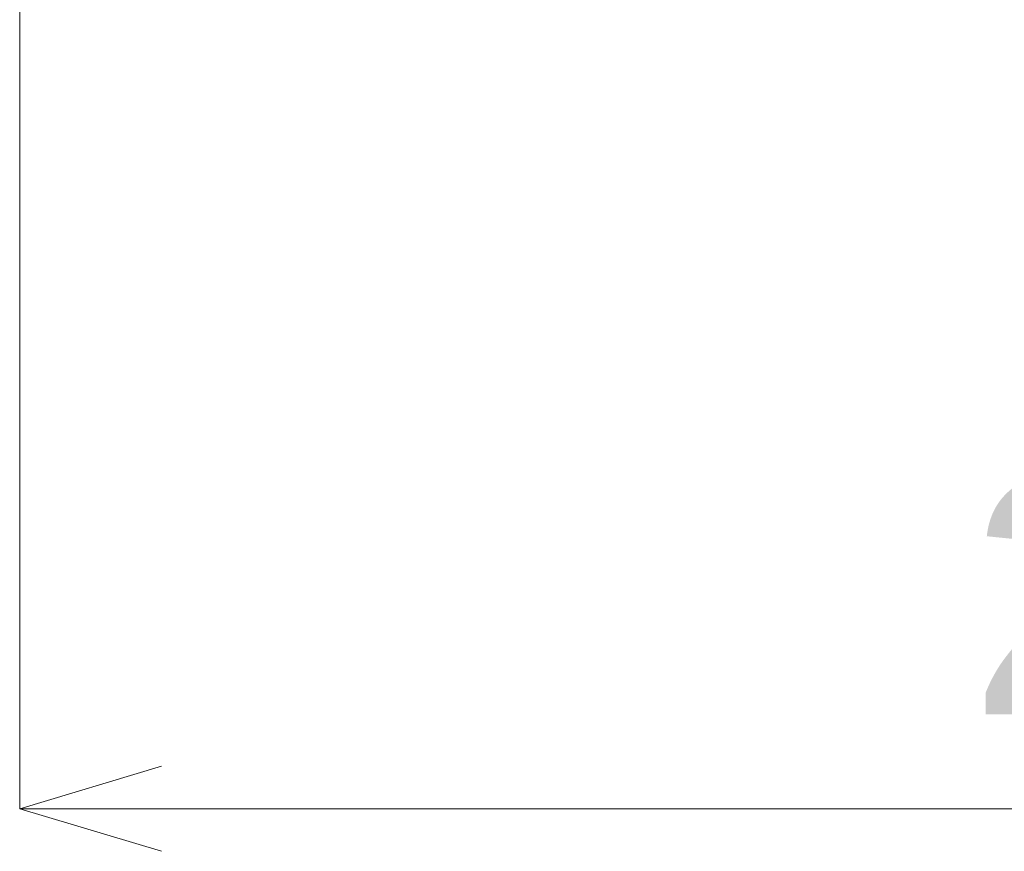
# Model space of a CAD drawing. Header units: millimetres. Extents: x -2233 to 61924, y -68080 to 6847.
# Tile 647 of 656: x 26795 to 27837, y -19250 to -18370. Entities that reach past the tile are written whole.
import ezdxf

# ---------------------------------------------------------------- set-up
doc = ezdxf.new("R2010")
doc.units = ezdxf.units.MM
doc.layers.add('COTAS_P', color=1, linetype='Continuous', lineweight=0)
doc.dimstyles.new('R19_100', dxfattribs={"dimtxt": 250, "dimasz": 150, "dimexe": 150, "dimexo": 80, "dimgap": 100, "dimtad": 1, "dimtih": 1, "dimtoh": 1, "dimdsep": 46, "dimcen": 0.09, "dimadec": 0, "dimazin": 0, "dimtfac": 1, "dimtdec": 4, "dimtofl": 0, "dimtmove": 0, "dimatfit": 3, "dimfxl": 1, "dimtolj": 1, "dimtzin": 0, "dimarcsym": 0})

# ---------------------------------------------------------------- blocks, each defined once
blk = doc.blocks.new('DIM_R28_46')
at = {"layer": 'COTAS_P'}
for p, q in [((26795.1, -18305), (26795.1, -19205)), ((28805.1, -18305), (28805.1, -19205)), ((26795.1, -19205), (26945.1, -19160)), ((28805.1, -19205), (28655.1, -19160)), ((26795.1, -19205), (28805.1, -19205)), ((26795.1, -19205), (26945.1, -19250)), ((28805.1, -19205), (28655.1, -19250))]:
    blk.add_line(p, q, dxfattribs=at)
blk.add_text('2010 P', height=250, dxfattribs=at).set_placement((27800.1, -19105))

msp = doc.modelspace()

# ---------------------------------------------------------------- dimensions: what is measured, and where the dimension line sits
at = {"layer": 'COTAS_P'}
dim = msp.add_aligned_dim(p1=(26795.067, -18305), p2=(28805.067, -18305), distance=-900, text='<> P', dimstyle='R19_100', dxfattribs=at)
dim.commit()
dim.dimension.update_dxf_attribs({"geometry": 'DIM_R28_46', "text_midpoint": (27800.067, -19205)})

doc.saveas('drawing.dxf')
